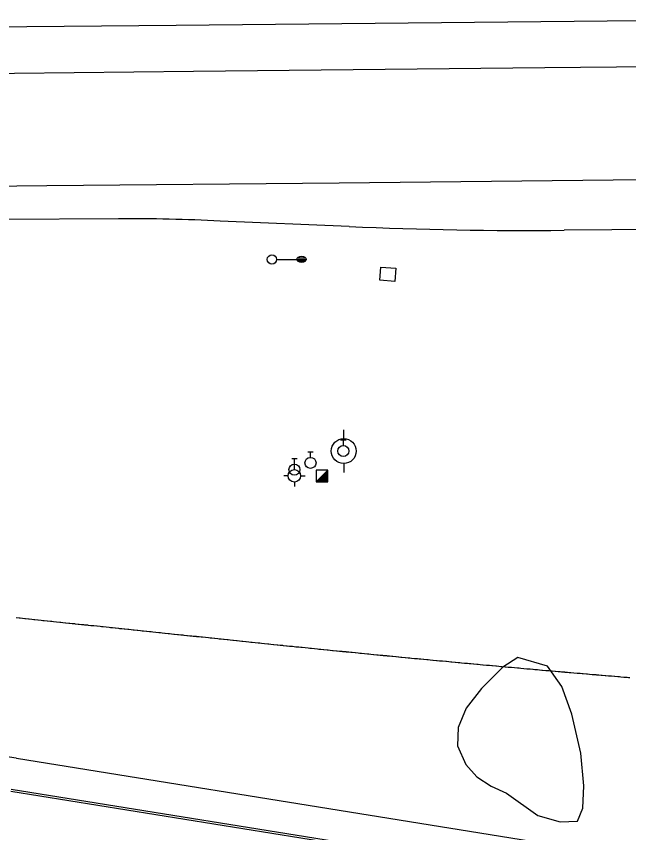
# Model space of a CAD drawing. Extents: x 2145380 to 2157287, y 139568 to 149130.
# Drawn here: x 2149623.8 to 2149820.1, y 142831 to 143092.6 of the extents above; entities that cross this region are included whole.
import ezdxf

# ---------------------------------------------------------------- set-up
doc = ezdxf.new("R2010")
doc.units = 0
for name, color, linetype in [('Default', 7, 'Continuous'), ('PR_PREVIOUSLY CONSTRUCTED', 7, 'Continuous'), ('TOPO_Asphalt', 7, 'Continuous'), ('TOPO_DRAIN_Inlet Grate', 7, 'Continuous'), ('TOPO_Light Pole', 7, 'Continuous'), ('TOPO_Misc', 7, 'Continuous'), ('TOPO_Power Pole', 7, 'Continuous'), ('TOPO_Tree', 7, 'Continuous'), ('TOPO_Water Fire Hydrant', 7, 'Continuous'), ('TOPO_Water Valve', 7, 'Continuous')]:
    doc.layers.add(name, color=color, linetype=linetype)

# ---------------------------------------------------------------- blocks, each defined once
blk = doc.blocks.new('LP')
at = {"layer": 'TOPO_Light Pole'}
blk.add_line((3.81, 0), (20.32, 0), dxfattribs=at)
for points in [[(20.32, 0), (27.94, 0)], [(20.32, 0), (23.5, 0)], [(20.83, 1.27), (27.43, 1.27)], [(20.83, 1.27), (23.5, 1.27)], [(23.71, 1.27), (27.43, 1.27)], [(23.71, 0), (27.94, 0)], [(20.83, -1.27), (27.43, -1.27)], [(20.83, -1.27), (23.5, -1.27)], [(23.71, -1.27), (27.43, -1.27)]]:
    blk.add_lwpolyline(points, dxfattribs=at)
blk.add_circle((0, 0), 3.81, dxfattribs=at)
blk.add_ellipse((24.13, 0), major_axis=(3.81, 0), ratio=0.666667, dxfattribs=at)
blk = doc.blocks.new('FIRHYD')
at = {"layer": 'TOPO_Water Fire Hydrant'}
for p, q in [((0, 10.2), (0, 17.3)), ((10.2, 0), (17.3, 0)), ((-10.2, 0), (-17.3, 0)), ((0, -10.2), (0, -17.3))]:
    blk.add_line(p, q, dxfattribs=at)
blk.add_circle((0, 0), 10.2, dxfattribs=at)
blk = doc.blocks.new('POWPOL')
at = {"layer": 'TOPO_Power Pole'}
for p, q in [((0, 10.16), (0, 17.34)), ((0, -10.16), (0, -17.34))]:
    blk.add_line(p, q, dxfattribs=at)
blk.add_circle((0, 0), 10.16, dxfattribs=at)
blk = doc.blocks.new('WATVAL')
at = {"layer": 'Default'}
for p, q in [((-2.25, 9), (2.25, 9)), ((0, 4.5), (0, 9))]:
    blk.add_line(p, q, dxfattribs=at)
blk.add_circle((0, 0), 4.5, dxfattribs=at)

msp = doc.modelspace()

# ---------------------------------------------------------------- linework, layer by layer
at = {"layer": 'PR_PREVIOUSLY CONSTRUCTED'}
for p, q in [((2149622.13, 142844.29), (2149874.18, 142803.75)), ((2149622.24, 142844.95), (2149874.29, 142804.4))]:
    msp.add_line(p, q, dxfattribs=at)
for points in [[(2149623.82, 142899.91), (2149624.81, 142899.81), (2149625.11, 142899.78), (2149625.8, 142899.71), (2149626.56, 142899.63), (2149626.8, 142899.6), (2149627.79, 142899.5), (2149628.01, 142899.48), (2149628.79, 142899.39), (2149629.46, 142899.33), (2149629.78, 142899.29), (2149630.78, 142899.19), (2149630.9, 142899.17), (2149631.77, 142899.08), (2149632.35, 142899.02), (2149632.77, 142898.98), (2149633.76, 142898.88), (2149633.8, 142898.87), (2149634.76, 142898.77), (2149635.25, 142898.72), (2149635.75, 142898.67), (2149636.7, 142898.57), (2149636.74, 142898.57), (2149637.74, 142898.46), (2149638.15, 142898.42), (2149638.73, 142898.36), (2149639.59, 142898.27), (2149639.73, 142898.25), (2149640.72, 142898.15), (2149641.04, 142898.12), (2149641.72, 142898.05), (2149642.49, 142897.97), (2149642.71, 142897.94), (2149643.71, 142897.84), (2149643.94, 142897.82), (2149644.7, 142897.73), (2149645.39, 142897.66), (2149645.7, 142897.63), (2149646.69, 142897.53), (2149646.84, 142897.51), (2149647.69, 142897.42), (2149648.28, 142897.36), (2149648.68, 142897.32), (2149649.67, 142897.22), (2149649.73, 142897.21), (2149650.67, 142897.11), (2149651.18, 142897.06), (2149651.66, 142897.01), (2149652.63, 142896.91), (2149652.66, 142896.9), (2149653.65, 142896.8), (2149654.08, 142896.76), (2149654.65, 142896.7), (2149655.53, 142896.61), (2149655.64, 142896.59), (2149656.64, 142896.49), (2149656.97, 142896.45), (2149657.63, 142896.39), (2149658.42, 142896.3), (2149658.63, 142896.28), (2149659.62, 142896.18), (2149659.87, 142896.15), (2149660.62, 142896.07), (2149661.32, 142896), (2149661.61, 142895.97), (2149662.6, 142895.87), (2149662.77, 142895.85), (2149663.6, 142895.76), (2149664.22, 142895.7), (2149664.59, 142895.66), (2149665.59, 142895.56), (2149665.67, 142895.55), (2149666.58, 142895.45), (2149667.12, 142895.4), (2149667.58, 142895.35), (2149668.56, 142895.25), (2149668.57, 142895.24), (2149669.57, 142895.14), (2149670.01, 142895.1), (2149670.56, 142895.04), (2149671.46, 142894.94), (2149671.56, 142894.93), (2149672.55, 142894.83), (2149672.91, 142894.79), (2149673.55, 142894.73), (2149674.36, 142894.64), (2149674.54, 142894.62), (2149675.53, 142894.52), (2149675.8, 142894.49), (2149676.53, 142894.41), (2149677.25, 142894.34), (2149677.52, 142894.31), (2149678.52, 142894.21), (2149678.7, 142894.19), (2149679.51, 142894.1), (2149680.15, 142894.04), (2149680.51, 142894), (2149681.5, 142893.9), (2149681.6, 142893.89), (2149682.5, 142893.79), (2149683.05, 142893.73), (2149683.49, 142893.69), (2149684.49, 142893.58), (2149684.5, 142893.58), (2149685.48, 142893.48), (2149685.94, 142893.43), (2149686.47, 142893.38), (2149687.39, 142893.28), (2149687.47, 142893.27), (2149688.46, 142893.17), (2149688.84, 142893.13), (2149689.46, 142893.07), (2149690.29, 142892.98), (2149690.37, 142892.97), (2149690.45, 142892.96), (2149691.45, 142892.86), (2149691.74, 142892.83), (2149692.44, 142892.76), (2149693.19, 142892.68), (2149693.44, 142892.65), (2149694.43, 142892.55), (2149694.63, 142892.53), (2149695.43, 142892.44), (2149696.08, 142892.38), (2149696.42, 142892.34), (2149697.42, 142892.24), (2149697.53, 142892.22), (2149698.41, 142892.13), (2149698.98, 142892.07), (2149699, 142892.07), (2149699, 142892.07), (2149699.41, 142892.03), (2149700.41, 142891.92), (2149700.44, 142891.92), (2149701.41, 142891.82), (2149701.9, 142891.77), (2149702.41, 142891.72), (2149703.35, 142891.62), (2149703.41, 142891.61), (2149704.41, 142891.51), (2149704.81, 142891.47), (2149705.41, 142891.4), (2149706.27, 142891.32), (2149706.41, 142891.3), (2149707.41, 142891.2), (2149707.72, 142891.17), (2149708.42, 142891.1), (2149709.18, 142891.02), (2149709.42, 142890.99), (2149710.42, 142890.89), (2149710.64, 142890.87), (2149711.42, 142890.79), (2149712.1, 142890.72), (2149712.42, 142890.69), (2149713.42, 142890.58), (2149713.55, 142890.57), (2149714.17, 142890.51), (2149714.42, 142890.48), (2149715.01, 142890.42), (2149715.42, 142890.38), (2149716.42, 142890.28), (2149716.47, 142890.27), (2149717.42, 142890.18), (2149717.93, 142890.13), (2149718.42, 142890.08), (2149719.39, 142889.98), (2149719.42, 142889.98), (2149720.43, 142889.88), (2149720.84, 142889.83), (2149721.43, 142889.77), (2149722.3, 142889.69), (2149722.43, 142889.67), (2149723.43, 142889.57), (2149723.76, 142889.54), (2149724.43, 142889.47), (2149725.22, 142889.4), (2149725.43, 142889.38), (2149726.43, 142889.27), (2149726.68, 142889.25), (2149727.43, 142889.17), (2149728.13, 142889.11), (2149728.44, 142889.08), (2149729.34, 142888.99), (2149729.44, 142888.98), (2149729.59, 142888.96), (2149730.44, 142888.88), (2149731.05, 142888.82), (2149731.44, 142888.78), (2149732.44, 142888.68), (2149732.51, 142888.67), (2149733.44, 142888.58), (2149733.97, 142888.53), (2149734.44, 142888.48), (2149735.42, 142888.39), (2149735.44, 142888.39), (2149736.44, 142888.29), (2149736.88, 142888.24), (2149737.45, 142888.19), (2149738.34, 142888.1), (2149738.45, 142888.09), (2149739.45, 142887.99), (2149739.8, 142887.96), (2149740.45, 142887.9), (2149741.26, 142887.82), (2149741.45, 142887.8), (2149742.45, 142887.7), (2149742.72, 142887.68), (2149743.46, 142887.61), (2149744.17, 142887.54), (2149744.46, 142887.51), (2149744.52, 142887.5), (2149745.46, 142887.41), (2149745.63, 142887.4), (2149746.36, 142887.33), (2149746.46, 142887.32), (2149747.09, 142887.26), (2149747.46, 142887.22), (2149748.46, 142887.13), (2149748.55, 142887.12), (2149749.46, 142887.03), (2149750.01, 142886.98), (2149750.47, 142886.93), (2149751.47, 142886.84), (2149752.47, 142886.74), (2149752.93, 142886.7), (2149753.47, 142886.65), (2149754.38, 142886.56), (2149754.47, 142886.55), (2149755.47, 142886.46), (2149755.84, 142886.42), (2149756.48, 142886.36), (2149757.3, 142886.29), (2149757.48, 142886.27), (2149758.48, 142886.18), (2149758.76, 142886.15), (2149759.48, 142886.08), (2149759.7, 142886.06), (2149760.22, 142886.01), (2149760.48, 142885.99), (2149761.48, 142885.9), (2149761.68, 142885.88), (2149762.49, 142885.8), (2149763.14, 142885.74), (2149763.49, 142885.71), (2149764.49, 142885.62), (2149764.6, 142885.61), (2149765.49, 142885.52), (2149766.05, 142885.47), (2149766.49, 142885.43), (2149767.49, 142885.34), (2149767.51, 142885.34), (2149768.5, 142885.25), (2149768.97, 142885.2), (2149769.5, 142885.15), (2149770.43, 142885.07), (2149770.5, 142885.06), (2149771.5, 142884.97), (2149771.89, 142884.93), (2149772.5, 142884.88), (2149773.35, 142884.8), (2149773.51, 142884.79), (2149774.51, 142884.69), (2149774.81, 142884.67), (2149774.88, 142884.66), (2149775.51, 142884.6), (2149776.27, 142884.54), (2149776.51, 142884.51), (2149777.51, 142884.42), (2149777.73, 142884.4), (2149778.52, 142884.33), (2149779.19, 142884.27), (2149779.52, 142884.24), (2149780.52, 142884.15), (2149780.65, 142884.14), (2149781.52, 142884.06), (2149782.11, 142884.01), (2149782.52, 142883.97), (2149783.53, 142883.88), (2149783.57, 142883.88), (2149784.53, 142883.79), (2149785.02, 142883.75), (2149785.53, 142883.7), (2149786.48, 142883.62), (2149786.53, 142883.61), (2149787.53, 142883.52), (2149787.94, 142883.49), (2149788.54, 142883.43), (2149789.4, 142883.36), (2149789.54, 142883.35), (2149790.07, 142883.3), (2149790.54, 142883.26), (2149790.86, 142883.23), (2149791.54, 142883.17), (2149792.32, 142883.1), (2149792.55, 142883.08), (2149793.55, 142882.99), (2149793.78, 142882.97), (2149794.55, 142882.91), (2149795.24, 142882.85), (2149795.55, 142882.82), (2149796.55, 142882.73), (2149796.7, 142882.72), (2149797.56, 142882.64), (2149798.16, 142882.59), (2149798.56, 142882.56), (2149799.56, 142882.47), (2149799.62, 142882.46), (2149800.56, 142882.38), (2149801.08, 142882.34), (2149801.57, 142882.3), (2149802.54, 142882.21), (2149802.57, 142882.21), (2149803.57, 142882.12), (2149804, 142882.09), (2149804.57, 142882.04), (2149805.26, 142881.98), (2149805.46, 142881.96), (2149805.58, 142881.95), (2149806.58, 142881.87), (2149806.92, 142881.84), (2149807.58, 142881.78), (2149808.38, 142881.71), (2149808.58, 142881.69), (2149809.59, 142881.61), (2149809.84, 142881.59), (2149810.59, 142881.52), (2149811.3, 142881.46), (2149811.59, 142881.44), (2149812.59, 142881.35), (2149812.76, 142881.34), (2149813.6, 142881.27), (2149814.22, 142881.22), (2149814.6, 142881.19), (2149815.6, 142881.1), (2149815.68, 142881.1), (2149816.6, 142881.02), (2149817.14, 142880.97), (2149817.61, 142880.93), (2149818.6, 142880.85), (2149818.61, 142880.85), (2149819.61, 142880.77), (2149820.06, 142880.73), (2149820.46, 142880.7)], [(2149623.85, 142854.82), (2149875.88, 142814.28)]]:
    msp.add_lwpolyline(points, dxfattribs=at)
msp.add_arc((2148713.72, 137197.78), 5729.79, 80.860385, 84.044287, dxfattribs=at)
at = {"layer": 'TOPO_Asphalt'}
for points in [[(2149225.45, 143085.48), (2149263.03, 143085.83), (2149299.9, 143086.09), (2149336.93, 143086.42), (2149370.67, 143086.76), (2149404.55, 143087.11), (2149519.41, 143088.41), (2149675.03, 143089.78), (2149834.44, 143091.41), (2149969.98, 143092.65), (2150037.36, 143092.63)], [(2149977.46, 143077.88), (2149896.43, 143077.12), (2149793.26, 143076.12), (2149680.64, 143074.93), (2149546.71, 143073.49), (2149398.89, 143071.92)], [(2149228.24, 143032.85), (2149243.7, 143033.7), (2149256.67, 143034.3), (2149265.99, 143034.75), (2149287.39, 143034.92), (2149305.49, 143035.13), (2149328.84, 143035.34), (2149359.88, 143035.66), (2149406.67, 143035.98), (2149547.27, 143037.41), (2149633.65, 143038.45), (2149727.33, 143039.3), (2149815.17, 143040.2), (2149912.96, 143041.02), (2149941.06, 143040.88)], [(2149656.56, 143027.68), (2149618.72, 143027.57), (2149543.36, 143027.07), (2149460.31, 143026.1), (2149384.13, 143025.55)], [(2149730.55, 143025.28), (2149689.2, 143026.99)], [(2150121.65, 143026.07), (2149994.61, 143024.74), (2149990.96, 143024.73), (2149988.45, 143024.81), (2149937.14, 143024.57), (2149875.9, 143024.65), (2149799.48, 143024.08)]]:
    msp.add_lwpolyline(points, dxfattribs=at)
for centre, radius, start, end in [((2149662.74, 142548.88), 478.84, 86.8332, 90.7399), ((2149786.3, 144244.08), 1220.08, 267.38091, 270.61902)]:
    msp.add_arc(centre, radius, start, end, dxfattribs=at)
at = {"layer": 'TOPO_DRAIN_Inlet Grate'}
msp.add_lwpolyline([(2149740.73, 143012.26), (2149745.52, 143011.88), (2149745.18, 143007.65), (2149740.39, 143008.03)], close=True, dxfattribs=at)
at = {"layer": 'TOPO_Misc'}
for p, q in [((2149719.99, 142943.42), (2149723.72, 142947.17)), ((2149722.57, 142946.01), (2149723.72, 142946.01)), ((2149722.75, 142946.19), (2149723.72, 142946.19)), ((2149722.95, 142946.38), (2149723.72, 142946.38)), ((2149723.14, 142946.58), (2149723.72, 142946.58)), ((2149723.32, 142946.76), (2149723.72, 142946.76)), ((2149723.51, 142946.95), (2149723.72, 142946.95)), ((2149723.69, 142947.13), (2149723.72, 142947.13)), ((2149720.14, 142943.58), (2149723.73, 142943.58)), ((2149720.33, 142943.77), (2149723.73, 142943.77)), ((2149720.51, 142943.95), (2149723.73, 142943.95)), ((2149720.7, 142944.14), (2149723.73, 142944.14)), ((2149720.89, 142944.33), (2149723.73, 142944.33)), ((2149721.08, 142944.52), (2149723.73, 142944.52)), ((2149721.27, 142944.71), (2149723.73, 142944.71)), ((2149721.45, 142944.89), (2149723.72, 142944.89)), ((2149721.64, 142945.08), (2149723.72, 142945.08)), ((2149721.83, 142945.27), (2149723.72, 142945.27)), ((2149722.01, 142945.45), (2149723.72, 142945.45)), ((2149722.2, 142945.64), (2149723.72, 142945.64)), ((2149722.38, 142945.82), (2149723.72, 142945.82))]:
    msp.add_line(p, q, dxfattribs=at)
msp.add_lwpolyline([(2149723.73, 142943.43), (2149723.72, 142947.17), (2149719.98, 142947.16), (2149719.99, 142943.42), (2149723.73, 142943.43)], dxfattribs=at)
at = {"layer": 'TOPO_Tree'}
msp.add_lwpolyline([(2149780.92, 142843.57), (2149791.02, 142836.41), (2149798.12, 142834.44), (2149803.7, 142834.62), (2149805.38, 142838.8), (2149805.7, 142845.98), (2149804.82, 142856.45), (2149801.88, 142868.97), (2149798.73, 142877.77), (2149794.15, 142884.29), (2149784.63, 142887.11), (2149779.8, 142884.05), (2149772.97, 142877.17), (2149768.01, 142870.89), (2149765.49, 142864.72), (2149765.25, 142858.74), (2149767.9, 142852.8), (2149771.4, 142848.9), (2149776.02, 142845.81), (2149780.92, 142843.57)], dxfattribs=at)

# ---------------------------------------------------------------- block references
at = {"layer": 'TOPO_Light Pole', "xscale": 0.39370000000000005, "yscale": 0.3937000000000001}
msp.add_blockref('LP', (2149705.79, 143014.72), dxfattribs=at)
at = {"layer": 'TOPO_Power Pole', "xscale": 0.39370000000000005, "yscale": 0.3937000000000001}
msp.add_blockref('POWPOL', (2149728.79, 142953.28), dxfattribs=at)
at = {"layer": 'TOPO_Water Fire Hydrant', "xscale": 0.19685000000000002, "yscale": 0.19685000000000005}
msp.add_blockref('FIRHYD', (2149712.97, 142945.34), dxfattribs=at)
at = {"layer": 'TOPO_Water Valve', "xscale": 0.39370000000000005, "yscale": 0.3937000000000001}
for p in [(2149728.68, 142953.3), (2149718.13, 142949.5), (2149713, 142947.35)]:
    msp.add_blockref('WATVAL', p, dxfattribs=at)

doc.saveas('drawing.dxf')
